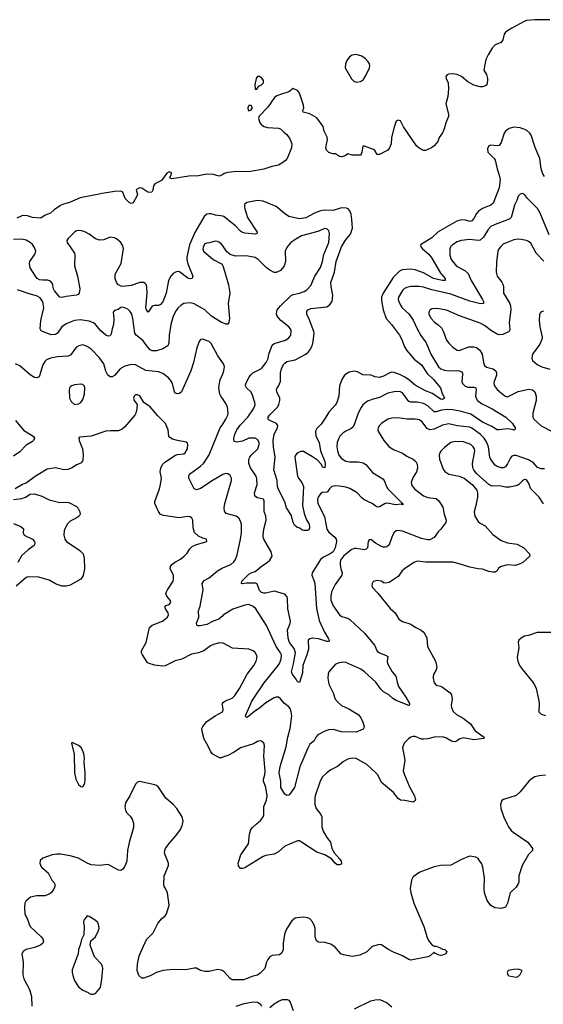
# Model space of a CAD drawing. Header units: inches. Extents: x 2134017 to 2292458, y 756222 to 916513.
# Tile 378 of 387: x 2268069 to 2273049, y 888289 to 897649. Entities that reach past the tile are written whole.
import ezdxf

# ---------------------------------------------------------------- set-up
doc = ezdxf.new("R2010")
doc.units = ezdxf.units.IN
doc.header["$MEASUREMENT"] = 0
for name, color, linetype in [('C2868', 7, 'Continuous'), ('C2869', 7, 'Continuous'), ('C2878', 7, 'Continuous'), ('C2879', 7, 'Continuous')]:
    doc.layers.add(name, color=color, linetype=linetype)

msp = doc.modelspace()

# ---------------------------------------------------------------- linework, layer by layer
at = {"layer": 'C2868', "color": 5, "elevation": 320}
for points in [[(2269152.7, 890000), (2269153.4, 889990), (2269151.7, 889970), (2269111.3, 889828.7), (2269094, 889750), (2269087, 889650), (2269070, 889601.2), (2269050, 889572.7), (2269030, 889561.2), (2269010, 889565.2), (2268910, 889618.7), (2268830, 889607.6), (2268750, 889615.5), (2268710.6, 889630.6), (2268630, 889676.9), (2268550, 889700.4), (2268456.6, 889716.6), (2268422.8, 889717.3), (2268378, 889710), (2268290, 889679.3), (2268264.1, 889655.9), (2268261.6, 889630), (2268270, 889602.8), (2268279.1, 889590), (2268339.2, 889539.2), (2268376.3, 889470), (2268399.9, 889439.9), (2268404.5, 889424.5), (2268403, 889410), (2268390, 889381.2), (2268368, 889350), (2268350, 889335.6), (2268310, 889319.7), (2268230, 889319.7), (2268172.4, 889307.6), (2268127.3, 889270), (2268117.3, 889250), (2268114, 889210), (2268119.1, 889150), (2268146, 889090), (2268158.4, 889050), (2268170.4, 889030), (2268274.9, 888930), (2268290.4, 888910), (2268294.9, 888890), (2268288, 888870), (2268268.9, 888851.1), (2268210, 888828), (2268130.8, 888810), (2268103, 888790), (2268088.8, 888770), (2268102, 888690), (2268098.7, 888570), (2268110.4, 888530), (2268161.3, 888430), (2268182.3, 888362.3), (2268186, 888270)], [(2270000, 888608.5), (2269990, 888615.1), (2269950, 888621), (2269870, 888601.7), (2269830, 888599.7), (2269790, 888611.1), (2269750, 888631.3), (2269730, 888632.8), (2269650, 888616.9), (2269530, 888621.5), (2269430, 888608.9), (2269370, 888590.8), (2269310, 888559.3), (2269250, 888536.3), (2269230, 888536.2), (2269202.7, 888562.7), (2269188.2, 888610), (2269189.8, 888670.2), (2269205.4, 888750), (2269276.2, 888903.8), (2269337.4, 888970), (2269383.6, 889056.4), (2269419.1, 889100.9), (2269452, 889130), (2269464.5, 889150), (2269489.5, 889230), (2269473.6, 889350), (2269457.6, 889390), (2269442.9, 889410), (2269440.5, 889430), (2269443.6, 889510), (2269484.5, 889610), (2269483.6, 889630), (2269452.8, 889710), (2269448, 889730), (2269449.6, 889750), (2269456.3, 889770), (2269486.5, 889813.5), (2269554, 889890), (2269599.5, 889950), (2269616.2, 889990), (2269618.3, 890000)]]:
    msp.add_lwpolyline(points, dxfattribs=at)
at = {"layer": 'C2868', "color": 5, "elevation": 340}
msp.add_lwpolyline([(2268710, 889128.7), (2268678, 889090), (2268676, 889070), (2268684, 889030), (2268678.8, 888950), (2268656.1, 888903.9), (2268646, 888850), (2268628.2, 888810), (2268625.5, 888770), (2268570, 888618), (2268567.7, 888590), (2268577.3, 888550), (2268594.8, 888510), (2268630, 888456), (2268670, 888422.8), (2268721, 888401), (2268731.1, 888391.1), (2268750, 888384.7), (2268770, 888384.7), (2268790, 888392), (2268838, 888450), (2268852.1, 888527.9), (2268860.9, 888630), (2268857, 888650), (2268846, 888670), (2268781.7, 888741.7), (2268738.4, 888850), (2268746.3, 888893.7), (2268790, 888931.3), (2268815.5, 888984.5), (2268824, 889010), (2268819, 889050), (2268809, 889070), (2268788.7, 889090), (2268730, 889124)], close=True, dxfattribs=at)
at = {"layer": 'C2869', "color": 5}
for points, elevation in [([(2270000, 896178.1), (2269970, 896162), (2269910, 896177.1), (2269850, 896179.8), (2269770, 896165.2), (2269679, 896161), (2269516.4, 896136.4), (2269502, 896142), (2269498, 896150), (2269509, 896171), (2269512, 896192), (2269490, 896202.7), (2269470, 896189.2), (2269419.2, 896120.8), (2269354.9, 896090), (2269342.6, 896070), (2269335.5, 896030), (2269324.7, 896010), (2269310, 896005.6), (2269288.5, 896008.5), (2269230, 896046), (2269210, 896049.3), (2269190, 896040.9), (2269177.3, 896030), (2269190.8, 895990), (2269183.8, 895970), (2269150, 895909.4), (2269130, 895900.5), (2269110, 895912.6), (2269073.1, 895950), (2269049.7, 896009.7), (2269030, 896017.7), (2268970, 896017.2), (2268915.2, 896004.8), (2268850, 895998), (2268826.8, 895990), (2268643.4, 895956.6), (2268643.3, 895956.5), (2268543.1, 895910), (2268484.8, 895895.2), (2268456.7, 895883.3), (2268397.3, 895842.7), (2268364, 895810), (2268310.8, 895790), (2268270, 895762.7), (2268190, 895767.1), (2268143.8, 895783.8), (2268110, 895788.6), (2268090, 895784.8), (2268041.1, 895761.5)], 180), ([(2270000, 895780.1), (2269930.8, 895790.8), (2269890, 895802.6), (2269870, 895805.1), (2269850, 895800.5), (2269823, 895777), (2269735, 895625), (2269684.8, 895510), (2269658.3, 895390), (2269657.6, 895370), (2269668.3, 895328.3), (2269716.4, 895210), (2269710.7, 895190), (2269690, 895186.6), (2269670, 895193.3), (2269590, 895252.8), (2269570, 895255.8), (2269550, 895249.7), (2269530, 895235.8), (2269506.9, 895210), (2269485.4, 895170), (2269461.3, 895050), (2269430, 894968.2), (2269410, 894941.7), (2269402, 894938), (2269390, 894933.3), (2269350, 894932.4), (2269330, 894924.2), (2269290, 894868), (2269274, 894890), (2269269, 894910), (2269283.2, 895050), (2269278.2, 895110), (2269271.3, 895131.3), (2269262.4, 895142.4), (2269250, 895151.1), (2269211, 895151), (2269130, 895123.5), (2269050, 895114), (2269030, 895116.8), (2269010, 895127.3), (2268989.9, 895149.9), (2268978.6, 895190), (2268978.4, 895230), (2269033.2, 895330), (2269056.2, 895470), (2269050, 895500.7), (2269032, 895530), (2268990, 895566.9), (2268970, 895576), (2268930, 895580.5), (2268870, 895556.9), (2268830, 895553), (2268790, 895566.3), (2268730, 895611.5), (2268690, 895631.6), (2268660.8, 895640.8), (2268630, 895644), (2268610, 895640.4), (2268590, 895629.7), (2268530.3, 895570), (2268518.7, 895550), (2268522.3, 895530), (2268589.3, 895429.3), (2268593.2, 895410), (2268589.5, 895310), (2268619.7, 895210), (2268642, 895090), (2268634.9, 895050), (2268624.1, 895035.9), (2268610.3, 895029.7), (2268510, 895017.7), (2268470, 895006.6), (2268449.8, 895009.8), (2268400.3, 895070), (2268389.9, 895090), (2268381.2, 895141.2), (2268363.5, 895163.5), (2268334.4, 895174.4), (2268290, 895172.8), (2268256.9, 895176.9), (2268234.5, 895190), (2268218.8, 895210), (2268170.6, 895290), (2268162, 895330), (2268166.3, 895350), (2268177.3, 895370), (2268217.5, 895422.5), (2268222.8, 895450), (2268210, 895483.4), (2268190, 895512.8), (2268170, 895530.5), (2268130, 895552.7), (2268090, 895561.6), (2268010, 895558.3)], 220), ([(2270000, 895499.7), (2269990, 895514), (2269970, 895531.5), (2269950, 895540.5), (2269930, 895544.2), (2269873.5, 895526.5), (2269850, 895525.6), (2269830, 895518.7), (2269813.4, 895490), (2269810.4, 895470), (2269818.4, 895450), (2269910, 895370.4), (2269988.5, 895328.5), (2269996.7, 895316.7), (2270000, 895307.7)], 240), ([(2270000, 894766.7), (2269990, 894771.2), (2269895.1, 894830), (2269831.5, 894891.5), (2269730, 894947.8), (2269690, 894957.2), (2269630, 894949.7), (2269604, 894936), (2269574.1, 894905.9), (2269556.5, 894883.5), (2269529, 894830), (2269506, 894750), (2269491, 894650), (2269486.4, 894573.6), (2269477.1, 894550), (2269430, 894521.3), (2269370, 894502.3), (2269330, 894502), (2269310, 894511.6), (2269290, 894531.8), (2269239.7, 894599.7), (2269175.8, 894650), (2269165, 894670), (2269146.4, 894810), (2269134.5, 894850), (2269116.9, 894876.9), (2269096.9, 894896.9), (2269050, 894916), (2269030, 894914.3), (2269004.9, 894895.1), (2268970, 894885.2), (2268959.1, 894870), (2268965.1, 894805.1), (2268962.8, 894750), (2268947.6, 894710), (2268938.6, 894661.4), (2268930, 894645.1), (2268910, 894640.5), (2268890, 894649.7), (2268840.4, 894690), (2268790.5, 894750.5), (2268770, 894766.6), (2268730, 894781.8), (2268645.1, 894794.9), (2268590, 894788.4), (2268510, 894758), (2268470, 894728.2), (2268430, 894669.7), (2268410, 894656), (2268370, 894653.1), (2268284.8, 894684.8), (2268272.4, 894692.4), (2268263.5, 894710), (2268269.8, 894789.8), (2268298.7, 894910), (2268290, 894966.6), (2268265.1, 895005.1), (2268230, 895025), (2268170, 895039.8), (2268050, 895079.8)], 240), ([(2270000, 894386.8), (2269953.4, 894453.4), (2269891.1, 894570), (2269870, 894591.2), (2269808, 894612), (2269790, 894609.2), (2269776.3, 894590), (2269752.7, 894530), (2269722, 894390), (2269695.6, 894310), (2269608.4, 894111.6), (2269590, 894097), (2269570, 894092), (2269550, 894099.5), (2269540.7, 894110), (2269522, 894190), (2269503.4, 894223.4), (2269483.8, 894243.8), (2269430, 894284.8), (2269390, 894300.9), (2269270, 894313.7), (2269170, 894366.6), (2269130, 894370.9), (2269070, 894356.1), (2269024.6, 894330), (2268970, 894266.3), (2268950, 894253), (2268930, 894253.3), (2268907.1, 894270), (2268890, 894306.6), (2268870, 894377.6), (2268830, 894435.8), (2268750, 894515.8), (2268710, 894541.1), (2268670, 894557.4), (2268631, 894550), (2268610, 894535.6), (2268590, 894514.5), (2268555.5, 894464.5), (2268530.8, 894450), (2268430, 894445.4), (2268361, 894430), (2268325.3, 894414.8), (2268310, 894400.9), (2268290, 894369.3), (2268256.5, 894263.5), (2268248.5, 894251.5), (2268230, 894243.6), (2268210, 894248), (2268170, 894273), (2268070, 894357.4), (2268030, 894378)], 260), ([(2270000, 894044.3), (2269981.2, 894070), (2269973.5, 894090), (2269964.8, 894150), (2269965.2, 894174.8), (2269975.8, 894224.2), (2270000, 894282.4)], 260), ([(2270000, 891721), (2269970, 891725.1), (2269911.3, 891710), (2269882.9, 891697.1), (2269821, 891650), (2269770, 891629.7), (2269703.2, 891616.8), (2269610, 891571.5), (2269547.1, 891552.9), (2269452.3, 891507.7), (2269430, 891505.1), (2269350, 891514.5), (2269291.7, 891531.7), (2269281, 891541), (2269236, 891610), (2269229.3, 891630), (2269229.4, 891650), (2269271.1, 891728.9), (2269305.3, 891870), (2269330, 891893.6), (2269428.4, 891931.5), (2269476, 891970), (2269486, 891990), (2269480.9, 892010), (2269455.1, 892050), (2269449.2, 892070), (2269459, 892081), (2269490, 892090.5), (2269507.3, 892110), (2269502, 892130), (2269468.7, 892168.7), (2269460.5, 892190), (2269464.4, 892210), (2269474.7, 892230), (2269527.8, 892310), (2269531.6, 892330), (2269531.6, 892370), (2269501.6, 892430), (2269502.9, 892450), (2269517, 892470), (2269542, 892490), (2269598.9, 892521.1), (2269634.5, 892550), (2269660.7, 892579.3), (2269682.9, 892617.1), (2269710, 892642.4), (2269750, 892660.4), (2269830, 892681), (2269848, 892690), (2269846, 892710), (2269810, 892719), (2269770, 892739.5), (2269733.1, 892773.1), (2269717.8, 892817.8), (2269715.3, 892890), (2269706.3, 892910), (2269690, 892924), (2269667.1, 892927.1), (2269584.8, 892915.2), (2269436.4, 892936.4), (2269410, 892945.6), (2269390, 892972.7), (2269355.1, 893050), (2269353.5, 893070), (2269399.7, 893190), (2269410, 893231.3), (2269418, 893290), (2269405.1, 893350), (2269410.8, 893390), (2269430, 893423.1), (2269450, 893443.2), (2269550, 893508.9), (2269570, 893515.3), (2269630, 893522), (2269642, 893530), (2269664.2, 893570), (2269669.4, 893610), (2269664.1, 893624.1), (2269653.3, 893633.3), (2269570, 893648), (2269521.8, 893661.8), (2269496.1, 893676.1), (2269488.3, 893690), (2269480.5, 893750), (2269455.1, 893810), (2269382.7, 893882.7), (2269311.8, 893970), (2269251.5, 894011.5), (2269212.3, 894072.3), (2269190, 894083.7), (2269176.8, 894083.2), (2269170, 894082.7), (2269157.3, 894070), (2269153.4, 894050), (2269159.1, 894030), (2269187.3, 893990), (2269184.9, 893950), (2269173, 893910), (2269163, 893890), (2269070, 893779.6), (2269044.1, 893755.9), (2269010, 893739.7), (2268930, 893741.6), (2268890, 893737), (2268749.3, 893689.3), (2268639.6, 893680.4), (2268631.3, 893670), (2268634, 893650), (2268665.7, 893570), (2268671.6, 893511.5), (2268670, 893462), (2268659.6, 893440.4), (2268650, 893432), (2268610, 893417.4), (2268568, 893390), (2268526.5, 893373.5), (2268490, 893370.9), (2268410, 893387.4), (2268330, 893375.8), (2268226.5, 893313.5), (2268133, 893247), (2268094.8, 893230), (2268026.8, 893190)], 280), ([(2268030, 893839.3), (2268105.7, 893745.7), (2268199.1, 893690), (2268210.4, 893670), (2268201.6, 893650), (2268190, 893639.6), (2268130, 893605.6), (2268070, 893539.6), (2268010, 893498.3)], 260), ([(2270000, 893324), (2269910, 893272.9), (2269790, 893191.1), (2269750, 893179.6), (2269729.6, 893190), (2269677.6, 893290), (2269676.9, 893310), (2269685.6, 893330), (2269790, 893405.5), (2269816.1, 893430), (2269850, 893476.5), (2269870, 893513.7), (2269977.2, 893770), (2270000, 893804)], 260), ([(2268010, 893088), (2268090, 893098.4), (2268125.2, 893110), (2268170, 893139.5), (2268210, 893140.3), (2268279.4, 893119.4), (2268350, 893084.2), (2268424.5, 893064.5), (2268450, 893060.9), (2268510, 893063.1), (2268538, 893058), (2268610, 893021.6), (2268623, 893010), (2268642.4, 892970), (2268643.1, 892950), (2268634.4, 892930), (2268607.7, 892910), (2268550, 892881), (2268522.8, 892857.2), (2268497.8, 892810), (2268491.6, 892790), (2268488.9, 892750), (2268499.5, 892710), (2268514.4, 892690), (2268643, 892603), (2268671.9, 892571.9), (2268684.2, 892530), (2268685.5, 892430), (2268673.8, 892366.2), (2268650.5, 892330), (2268550, 892273), (2268510, 892262.6), (2268470, 892264.4), (2268410, 892286.4), (2268350, 892319.8), (2268250, 892348.6), (2268150, 892353.5), (2268130, 892348), (2268035.2, 892264.8)], 280), ([(2268010, 892859.1), (2268081, 892830), (2268106.8, 892810), (2268104, 892770), (2268111, 892750), (2268190, 892710.6), (2268210.5, 892690), (2268213.4, 892670), (2268206, 892650), (2268150, 892609.4), (2268086.2, 892553.8), (2268052.9, 892490)], 260), ([(2270000, 891982.3), (2269964.4, 891950), (2269910, 891930.6), (2269850, 891898.6), (2269786.3, 891886.3), (2269766.2, 891886.2), (2269754.2, 891894.2), (2269752.1, 891912.1), (2269773.3, 891970), (2269771.3, 892030), (2269785.1, 892074.9), (2269813.6, 892230), (2269806.3, 892290), (2269810, 892298.8), (2269823.6, 892316.4), (2269870, 892341.7), (2269950, 892409.2), (2269990, 892433.2), (2270000, 892437.5)], 260), ([(2270000, 890637.2), (2269990, 890633.6), (2269970, 890631.8), (2269906.6, 890666.6), (2269888.1, 890688.1), (2269863.3, 890743.3), (2269824.2, 890810), (2269803.5, 890883.5), (2269803.1, 890910), (2269810.9, 890930), (2269850, 890976.2), (2269930, 891032.8), (2269996.9, 891070), (2270000, 891079.3)], 280), ([(2270000, 891115.6), (2269996.1, 891143.9), (2270000, 891151.4)], 280), ([(2269618.3, 890000), (2269624.5, 890030), (2269616.2, 890070), (2269564.7, 890150), (2269530, 890189.6), (2269460.7, 890250), (2269390, 890354), (2269370, 890369.6), (2269354.9, 890374.9), (2269210, 890406), (2269190, 890401.2), (2269170, 890382), (2269116.3, 890270), (2269075.9, 890204.1), (2269070.7, 890169.3), (2269077.1, 890130), (2269088.2, 890110), (2269118.9, 890078.9), (2269139.5, 890050), (2269152, 890010), (2269152.7, 890000)], 320)]:
    msp.add_lwpolyline(points, dxfattribs=dict(at, elevation=elevation))
for points, elevation in [([(2268650, 894184.2), (2268590, 894178.7), (2268564.7, 894170), (2268544.9, 894155.1), (2268539.1, 894130), (2268544, 894050), (2268560.5, 894020.5), (2268590, 893992), (2268630, 893998), (2268650, 894011.3), (2268670, 894038), (2268684.5, 894090), (2268689.6, 894150), (2268685.6, 894165.6), (2268670, 894180.7)], 280), ([(2268570, 890778), (2268562, 890770), (2268586.4, 890666.4), (2268591, 890490), (2268602.8, 890430), (2268630, 890378), (2268650, 890361), (2268670, 890358), (2268689, 890390), (2268692, 890428), (2268691.8, 890490), (2268682.7, 890590), (2268685.2, 890630), (2268679.3, 890670), (2268670, 890698), (2268650, 890734), (2268630, 890748.7)], 320)]:
    msp.add_lwpolyline(points, close=True, dxfattribs=dict(at, elevation=elevation))
at = {"layer": 'C2878', "color": 5}
for points, elevation in [([(2272706.2, 890000), (2272717.4, 889977.4), (2272742.9, 889942.9), (2272764, 889924), (2272903.1, 889830), (2272945.5, 889770), (2272947.7, 889750), (2272907.9, 889712.1), (2272849, 889610), (2272817.6, 889510), (2272815.8, 889450), (2272810, 889435.1), (2272790, 889404), (2272732.6, 889347.4), (2272708.8, 889250), (2272688.6, 889211.4), (2272650, 889199.6), (2272586.7, 889206.7), (2272550, 889227.3), (2272515.5, 889275.5), (2272489.8, 889350), (2272486.4, 889390), (2272490.8, 889490), (2272474.3, 889594.3), (2272463.3, 889623.3), (2272440.7, 889660.7), (2272430, 889675.1), (2272408, 889688), (2272350, 889696.9), (2272330, 889692.6), (2272270, 889666.9), (2272170, 889612.4), (2272070, 889609.7), (2272010, 889596.3), (2271873.5, 889546.5), (2271810, 889500.9), (2271795.8, 889470), (2271784.6, 889390), (2271790.3, 889350), (2271817, 889250), (2271913.7, 889030), (2271943.4, 888923.4), (2271956, 888896), (2271991.1, 888851.1), (2272010, 888842), (2272030, 888841), (2272062, 888830), (2272090, 888814), (2272112, 888810), (2272130.9, 888790.9), (2272122, 888770), (2272090, 888757.2), (2272070, 888754), (2272050, 888759), (2272016.4, 888776.4), (2272010, 888786), (2271972, 888750), (2271950, 888739.3), (2271790, 888709.6), (2271770, 888714.5), (2271709, 888750), (2271623.3, 888783.3), (2271570, 888812), (2271510, 888856), (2271490, 888857.2), (2271430, 888842), (2271410.8, 888830), (2271372, 888788), (2271303.1, 888756.9), (2271230, 888743.5), (2271150, 888759.6), (2271124.5, 888770), (2271070, 888831.5), (2271030, 888861.6), (2270970, 888876.9), (2270910, 888881.3), (2270893.4, 888893.4), (2270879.8, 888930), (2270878.4, 889010), (2270873.1, 889033.1), (2270854.7, 889074.7), (2270830, 889102.9), (2270810, 889111.8), (2270770, 889116.2), (2270707.3, 889112.7), (2270690, 889109.3), (2270657.7, 889082.3), (2270610.5, 889010), (2270597.7, 888982.3), (2270587.7, 888952.3), (2270575.8, 888870), (2270573.8, 888806.2), (2270562.4, 888777.6), (2270539.3, 888760.7), (2270470, 888752), (2270450, 888739.3), (2270430, 888716), (2270415.8, 888690), (2270401.3, 888630), (2270356, 888584), (2270330, 888566.6), (2270290, 888556.8), (2270198.7, 888521.3), (2270100.7, 888520.7), (2270090, 888522.4), (2270070, 888535.6), (2270010, 888602), (2270000, 888608.5)], 320), ([(2270944.2, 890000), (2270944.2, 889975.8), (2270955.1, 889935.1), (2270990, 889874.9), (2271024.9, 889830), (2271039.6, 889770), (2271064.6, 889724.6), (2271114.9, 889670), (2271126.4, 889650), (2271130.6, 889630), (2271120.5, 889619.5), (2271110, 889614.5), (2271090, 889616.2), (2271070, 889629.6), (2271033.5, 889673.5), (2270970.5, 889710.5), (2270896, 889736), (2270750, 889831.9), (2270730, 889842), (2270710, 889842), (2270590, 889791.8), (2270530, 889739.1), (2270490, 889715.6), (2270410, 889702.2), (2270386.3, 889693.7), (2270210, 889587.6), (2270190, 889580.7), (2270170, 889580.9), (2270150, 889605.2), (2270148.6, 889630), (2270173.6, 889710), (2270244.4, 889815.6), (2270254.3, 889905.7), (2270268.6, 889950), (2270285.1, 889970), (2270318.8, 890000)], 280), ([(2270128.7, 888271.3), (2270203.2, 888296.8), (2270290, 888311.6), (2270330.1, 888310.2), (2270355, 888295), (2270370.4, 888270)], 320), ([(2270450, 888258.4), (2270490, 888294.4), (2270530, 888318.7), (2270570, 888334), (2270614, 888334), (2270628.5, 888328.5), (2270643, 888310), (2270668.8, 888230)], 320), ([(2271253.4, 888246.6), (2271410, 888321.6), (2271450, 888332.4), (2271494.4, 888334.4), (2271563.4, 888303.4), (2271610, 888264)], 320)]:
    msp.add_lwpolyline(points, dxfattribs=dict(at, elevation=elevation))
at = {"layer": 'C2878', "color": 5, "elevation": 340}
msp.add_lwpolyline([(2272810, 888621.8), (2272770, 888621.1), (2272714.8, 888610), (2272706, 888590), (2272711.3, 888570), (2272720.7, 888560.7), (2272790, 888546.8), (2272810, 888554), (2272830, 888574), (2272849.4, 888610)], close=True, dxfattribs=at)
at = {"layer": 'C2879', "color": 5}
for points, elevation in [([(2273110, 897649.1), (2272970, 897647.4), (2272890, 897640.3), (2272866.7, 897633.3), (2272750, 897569.7), (2272689.2, 897530.8), (2272677, 897510), (2272663.7, 897456.3), (2272650, 897433.2), (2272590, 897409.4), (2272562.6, 897377.4), (2272523.6, 897316.4), (2272503, 897270), (2272482.8, 897170), (2272508.5, 897128.5), (2272517.6, 897090), (2272518.4, 897070), (2272510.7, 897030), (2272499.5, 897020.5), (2272470, 897011.3), (2272450, 897011.1), (2272390, 897025.7), (2272330, 897059.8), (2272272.8, 897110), (2272230, 897127.1), (2272185, 897135), (2272148.3, 897131.7), (2272135.1, 897124.9), (2272123, 897110), (2272125.5, 897090), (2272144.9, 897050), (2272148.4, 896991.6), (2272141.1, 896918.9), (2272121, 896850), (2272148.4, 896750), (2272146.3, 896730), (2272122, 896670), (2272106.3, 896610), (2272090, 896575.1), (2272059.1, 896530), (2272046.8, 896490), (2272011, 896450), (2271984.7, 896430), (2271930, 896405.2), (2271910, 896405.2), (2271870, 896427), (2271843.7, 896450), (2271719, 896630), (2271690, 896688), (2271670, 896694), (2271650, 896686), (2271630, 896626), (2271604, 896530), (2271601, 896470), (2271586, 896430), (2271570, 896409), (2271490, 896366), (2271470, 896366), (2271445.6, 896405.6), (2271434.8, 896414.8), (2271350, 896448), (2271334, 896446), (2271324.7, 896390), (2271318, 896370), (2271310, 896362), (2271230, 896362), (2271190, 896375.3), (2271165.4, 896354.6), (2271130, 896344), (2271110, 896348.7), (2271072.9, 896372.9), (2271046.8, 896373.2), (2271010, 896385.1), (2270986.6, 896410), (2270979.5, 896430), (2270998, 896510), (2270993.8, 896533.8), (2270964, 896590), (2270955.1, 896635.1), (2270895.6, 896715.6), (2270830, 896752.7), (2270766, 896770), (2270762, 896790), (2270771.9, 896808.1), (2270770, 896838), (2270729.3, 896950), (2270710, 896975.1), (2270670, 896994), (2270630, 896964), (2270550, 896938.9), (2270515.6, 896924.4), (2270491.8, 896908.2), (2270430, 896819), (2270347.7, 896732.3), (2270340.7, 896710), (2270354, 896670), (2270368.3, 896648.3), (2270394, 896634), (2270424.8, 896624.8), (2270530, 896616.4), (2270550.4, 896610.4), (2270580.4, 896580.4), (2270610, 896559.1), (2270638, 896518), (2270657.6, 896470), (2270654, 896430), (2270613.7, 896330), (2270598.4, 896310), (2270573, 896290), (2270530, 896266), (2270467, 896253), (2270390, 896227), (2270250, 896202.9), (2270130, 896205.7), (2270050, 896197.7), (2270014.2, 896185.8), (2270000, 896178.1)], 180), ([(2273059.1, 896159.1), (2273043.7, 896183.7), (2273029.8, 896230), (2273015.7, 896330), (2272972.8, 896432.8), (2272935, 896550), (2272921.6, 896570), (2272890, 896598), (2272830, 896621.4), (2272770, 896626.1), (2272725.8, 896614.2), (2272690.2, 896589.8), (2272676.1, 896570), (2272650, 896482.7), (2272630, 896454.5), (2272610, 896449.6), (2272550, 896455.1), (2272530, 896449.4), (2272517.4, 896422.6), (2272521.1, 896390), (2272582.4, 896330), (2272592.6, 896312.6), (2272610.2, 896230), (2272630.7, 896170.7), (2272637.6, 896130), (2272628.9, 896050), (2272573.7, 895906.4), (2272550, 895885.1), (2272470, 895853.3), (2272431.6, 895830), (2272413.6, 895806.4), (2272390, 895760.5), (2272370, 895736.9), (2272350, 895732.1), (2272310, 895742.9), (2272270, 895746.3), (2272226.2, 895733.8), (2272050, 895632.2), (2271990, 895576.4), (2271882, 895510), (2271883.1, 895490), (2271899.5, 895470), (2271959.2, 895419.2), (2271990, 895380.8), (2272070, 895239), (2272115.3, 895190), (2272114.4, 895174.4), (2272118, 895170), (2272090, 895169.2), (2272030, 895181.1), (2272006.2, 895190), (2271910, 895243), (2271829.9, 895269.9), (2271790, 895276.1), (2271707.8, 895272.2), (2271681.9, 895258.1), (2271621, 895199), (2271525.9, 895050), (2271510.1, 895010), (2271510, 894981), (2271525.1, 894890), (2271554.2, 894810), (2271606.5, 894750), (2271680.7, 894650), (2271703.2, 894610), (2271725.5, 894545.5), (2271747.8, 894507.8), (2271822.4, 894422.4), (2271890, 894367.4), (2271945.7, 894285.7), (2272005.9, 894230), (2272070.8, 894150.8), (2272085.2, 894105.2), (2272110.3, 894050), (2272090, 894037.4), (2272070, 894041.8), (2271995.8, 894095.8), (2271930, 894121.6), (2271830, 894176.3), (2271768.2, 894228.2), (2271733.2, 894250), (2271690, 894272.4), (2271630, 894294.5), (2271610, 894297.4), (2271590, 894293.3), (2271530, 894258.9), (2271490, 894247.8), (2271450, 894253.8), (2271410, 894269.8), (2271334.3, 894274.3), (2271282.2, 894302.2), (2271250, 894308.3), (2271203, 894297), (2271158, 894270), (2271132.6, 894227.4), (2271111.6, 894170), (2271104.2, 894070), (2271084.4, 894010), (2271070, 893985.1), (2271010, 893919.5), (2270980.9, 893870), (2270935.3, 893804.7), (2270896.9, 893763.1), (2270883.5, 893736.5), (2270886.3, 893690), (2270917.8, 893630), (2270930.2, 893549.8), (2270972.8, 893450), (2270975.3, 893424.8), (2270970, 893388.7), (2270950, 893394), (2270939.4, 893419.4), (2270900.7, 893460.7), (2270854.6, 893494.6), (2270770, 893543.8), (2270743.7, 893543.7), (2270710, 893530.6), (2270691.9, 893510), (2270685.6, 893490), (2270712.7, 893310), (2270721.6, 893290), (2270752.9, 893250), (2270767.4, 893210), (2270758.9, 893030), (2270775.6, 892955.6), (2270795.6, 892895.6), (2270818.2, 892858.2), (2270826.7, 892830), (2270826, 892814), (2270819.5, 892800.5), (2270805.8, 892794.2), (2270772.1, 892792.1), (2270757, 892797), (2270734.2, 892814.1), (2270705.3, 892825.3), (2270682.9, 892842.9), (2270670, 892869.3), (2270655.1, 892935.1), (2270606, 893010), (2270590, 893065.2), (2270530, 893183.7), (2270522.4, 893210), (2270518, 893270), (2270486.4, 893370), (2270499.5, 893490), (2270483.9, 893590), (2270479.9, 893650), (2270490.6, 893710), (2270520.4, 893770), (2270525.4, 893790), (2270511.7, 893811.7), (2270441.1, 893841.1), (2270431.5, 893850), (2270432.6, 893870), (2270446.4, 893890), (2270523.1, 893970), (2270534.4, 893990), (2270543.5, 894030), (2270543.1, 894050), (2270516.2, 894110), (2270512, 894130), (2270518, 894150), (2270530, 894164), (2270549.8, 894210), (2270549.4, 894290), (2270560.4, 894330), (2270579.1, 894370), (2270590, 894384.5), (2270610, 894398.5), (2270690, 894415.9), (2270790, 894471), (2270812.3, 894487.7), (2270830, 894509), (2270850.6, 894550), (2270860.2, 894590), (2270868.5, 894668.5), (2270866.5, 894686.5), (2270823.5, 894803.5), (2270801.5, 894850), (2270801.4, 894878.6), (2270809, 894891), (2270837.5, 894902.5), (2270990, 894920.3), (2271019.8, 894940.2), (2271040.5, 894970), (2271047.6, 895030), (2271031.5, 895111.5), (2271029, 895150), (2271062, 895250), (2271079.6, 895350), (2271130.8, 895489.2), (2271168.3, 895551.7), (2271215.8, 895610), (2271234.1, 895665.9), (2271229.8, 895750), (2271220.9, 895800.9), (2271210, 895831.8), (2271192.6, 895852.6), (2271178.7, 895858.7), (2271130, 895861), (2271050, 895836.5), (2270970, 895837.4), (2270930, 895832.5), (2270871.7, 895808.3), (2270790, 895765.7), (2270730, 895757.1), (2270630, 895778.4), (2270586.7, 895806.8), (2270510, 895874), (2270383.9, 895923.9), (2270330, 895931.6), (2270245, 895915), (2270230.1, 895909.8), (2270208.7, 895891.3), (2270206.2, 895870), (2270210.2, 895850), (2270237.5, 895770), (2270328.8, 895630), (2270324.7, 895615.3), (2270311.2, 895608.8), (2270210, 895618.5), (2270187.1, 895627), (2270170, 895639.4), (2270122.9, 895690), (2270079.7, 895719.7), (2270010, 895778.5), (2270000, 895780.1)], 220), ([(2273105.1, 895605.1), (2273020.3, 895810), (2272993.9, 895853.9), (2272898.4, 895950), (2272870, 895986.6), (2272850, 895996.3), (2272830, 895991.5), (2272808.9, 895970), (2272797.6, 895930), (2272774.5, 895885.5), (2272751.3, 895790), (2272742.3, 895770), (2272730, 895756.9), (2272710, 895745.6), (2272590, 895703.5), (2272550, 895682), (2272524.1, 895655.9), (2272479.6, 895580.4), (2272450, 895552.9), (2272430, 895548.9), (2272350, 895560.3), (2272269.3, 895550.7), (2272230, 895536), (2272184.9, 895510), (2272167.4, 895490), (2272159, 895470), (2272159, 895410), (2272172.9, 895370), (2272224.6, 895304.6), (2272303.5, 895263.5), (2272335.3, 895235.3), (2272362.8, 895170), (2272472.1, 894990), (2272480.9, 894970), (2272480.7, 894950), (2272452.3, 894947.7), (2272350, 894974.4), (2272170, 895039.9), (2271990, 895080.7), (2271910, 895105.8), (2271870, 895111.4), (2271790, 895113.3), (2271750, 895104.5), (2271727.7, 895092.3), (2271710, 895075.4), (2271671.5, 895010), (2271669.2, 894990), (2271673.8, 894970), (2271690, 894934.9), (2271707.4, 894910), (2271770, 894853.4), (2271810, 894793.4), (2271849.2, 894710), (2271886, 894646), (2271936.3, 894576.3), (2271980.2, 894470), (2272052.8, 894350), (2272075.8, 894330), (2272110, 894315.9), (2272150.9, 894310.9), (2272230, 894314.8), (2272251.6, 894311.6), (2272270, 894302), (2272279.6, 894290), (2272280.5, 894280.5), (2272273.2, 894210), (2272280.8, 894190), (2272305.8, 894165.8), (2272330, 894155), (2272390, 894156.9), (2272409, 894149), (2272411.6, 894130), (2272405.4, 894070), (2272411, 894050), (2272424.4, 894030), (2272461.7, 894001.7), (2272562.6, 893950), (2272693.7, 893870), (2272757, 893810), (2272782.4, 893770), (2272782, 893758), (2272772.4, 893747.6), (2272754.3, 893754.3), (2272710, 893759.8), (2272630, 893748.7), (2272610, 893751), (2272561.3, 893781.3), (2272470, 893823.9), (2272359.5, 893899.5), (2272270, 893924.4), (2272190, 893940.5), (2272142.5, 893942.6), (2272082, 893938), (2272030, 893921), (2272010, 893920.7), (2271950, 893977.7), (2271910, 893999.4), (2271850, 894014.6), (2271790, 894013.6), (2271770, 894020.4), (2271710, 894101.1), (2271690, 894112), (2271674.5, 894114.5), (2271630, 894112.9), (2271570, 894097.6), (2271490, 894056.4), (2271430, 894041.4), (2271378.6, 894021.4), (2271333.1, 893986.9), (2271316.2, 893963.8), (2271289.2, 893910), (2271254, 893806), (2271240.2, 893779.8), (2271220.2, 893759.8), (2271170, 893737.6), (2271141.3, 893718.7), (2271115.6, 893690), (2271104.9, 893670), (2271090.3, 893630), (2271087.1, 893590), (2271092.4, 893550), (2271106, 893510), (2271130, 893477.4), (2271170, 893452.4), (2271210, 893444.7), (2271290, 893446.4), (2271335.5, 893435.5), (2271361.6, 893421.6), (2271425.8, 893345.8), (2271523.4, 893283.4), (2271534.4, 893270), (2271558, 893210), (2271571.8, 893190), (2271699.8, 893059.8), (2271714.8, 893050), (2271715.3, 893044.7), (2271710, 893038), (2271703.1, 893043.1), (2271642, 893038), (2271566.6, 893053.4), (2271546.8, 893050), (2271490, 893017.6), (2271470, 893013.6), (2271422.4, 893050), (2271345.6, 893085.6), (2271322.8, 893102.8), (2271279.4, 893150), (2271210, 893191), (2271170, 893205.4), (2271110, 893215.7), (2271070, 893216.8), (2271039.1, 893210), (2271015.8, 893190), (2270997.7, 893162.3), (2270990, 893157), (2270950, 893153), (2270934, 893146), (2270910, 893117), (2270901.6, 893090), (2270904.3, 893050), (2270967.4, 892927.4), (2270990, 892804.4), (2271010, 892775.8), (2271066.9, 892730), (2271078.6, 892710), (2271081.8, 892690), (2271068.4, 892630), (2271050.1, 892590), (2271023.6, 892570), (2270958.7, 892541.3), (2270930, 892516), (2270850.2, 892390), (2270847.2, 892370), (2270871.5, 892311.5), (2270876, 892290), (2270891.8, 892051.8), (2270917.3, 891937.3), (2270967.1, 891827.1), (2271004.2, 891770), (2271015.5, 891744.5), (2271010, 891739), (2270990, 891739.1), (2270910, 891761.8), (2270851.6, 891768.5), (2270830, 891764.2), (2270814.4, 891750), (2270815.1, 891664.9), (2270800.2, 891610), (2270762.8, 891510), (2270758.5, 891441.5), (2270730, 891349.2), (2270710, 891355.3), (2270699.3, 891379.3), (2270660.7, 891430), (2270654, 891450), (2270673.6, 891526.4), (2270692.4, 891630), (2270679.3, 891670), (2270634.8, 891730), (2270623.2, 891770), (2270614.9, 891850), (2270642.3, 891910), (2270643.4, 891930), (2270619.9, 892050), (2270615.3, 892150), (2270610, 892166), (2270590, 892189.5), (2270490, 892215.1), (2270410, 892196), (2270390, 892196), (2270370, 892202.7), (2270350, 892222), (2270327.2, 892287.2), (2270313.5, 892293.5), (2270226.6, 892293.4), (2270190, 892285.7), (2270179.3, 892290), (2270183.5, 892310), (2270250, 892379), (2270270, 892391.3), (2270310, 892403.5), (2270378.1, 892461.9), (2270424.4, 892490), (2270448.1, 892510), (2270470.8, 892550), (2270459.7, 892590), (2270391, 892710), (2270385.6, 892730), (2270383.5, 892750), (2270390, 892804.7), (2270414.7, 892890), (2270409.7, 892930), (2270395, 892975.1), (2270395.4, 893075.4), (2270389.2, 893090), (2270330, 893103.1), (2270314.6, 893114.6), (2270307.1, 893127.1), (2270303.1, 893150), (2270327.2, 893230), (2270325.9, 893285.9), (2270317.2, 893310), (2270264.4, 893390), (2270247.4, 893430), (2270249.8, 893470), (2270258.5, 893490), (2270271.2, 893510), (2270334, 893570), (2270347.1, 893610), (2270345.7, 893630), (2270330, 893659.6), (2270310, 893672.4), (2270250, 893669.8), (2270190, 893641.5), (2270134.5, 893634.5), (2270110, 893638), (2270106.5, 893666.5), (2270114.6, 893710), (2270134.7, 893750), (2270165.7, 893794.3), (2270239.4, 893870), (2270292.4, 893950), (2270307.7, 893987.7), (2270307.1, 894010), (2270280.9, 894090), (2270268.4, 894110), (2270227.8, 894150), (2270216.3, 894170), (2270220.4, 894190), (2270252.9, 894250), (2270267.1, 894272.9), (2270287.7, 894292.3), (2270370, 894331.8), (2270413.7, 894390), (2270432.2, 894427.8), (2270439.3, 894470), (2270470, 894554.9), (2270490.7, 894569.3), (2270596.9, 894603.1), (2270630, 894624.9), (2270646.6, 894650), (2270651, 894690), (2270644, 894710), (2270628.2, 894730), (2270553.7, 894790), (2270519.7, 894830), (2270512.3, 894852.3), (2270518.5, 894890), (2270549.7, 894930), (2270650, 895027.2), (2270670, 895036.9), (2270731.4, 895048.6), (2270774.9, 895065.1), (2270799.4, 895080.6), (2270837.4, 895122.6), (2270877.1, 895210), (2270930, 895292.4), (2270949, 895350), (2270961.7, 895418.2), (2271009.8, 895530), (2271017.1, 895617.1), (2271010, 895640.9), (2270990, 895660.5), (2270970, 895663.5), (2270903.6, 895636.4), (2270750, 895594), (2270695.8, 895564.2), (2270648.4, 895530), (2270612.4, 895490), (2270594.4, 895450), (2270597.6, 895350), (2270585.3, 895310), (2270570, 895286), (2270550, 895266.3), (2270510, 895246), (2270490, 895246.2), (2270447.8, 895267.8), (2270414.6, 895294.5), (2270338, 895370), (2270310, 895386.9), (2270222.9, 895402.9), (2270122.5, 895402.5), (2270070, 895416.2), (2270041, 895441), (2270000, 895499.7)], 240), ([(2273052.7, 895352.7), (2272979.8, 895430), (2272930, 895524.2), (2272910, 895540.4), (2272890, 895548.5), (2272840.1, 895560.1), (2272810, 895562), (2272770, 895556.8), (2272690, 895526.2), (2272666.4, 895513.6), (2272645.6, 895494.4), (2272626.3, 895470), (2272616.9, 895450), (2272602.8, 895342.7), (2272602, 895250), (2272610.3, 895210), (2272654.8, 895154.8), (2272668.3, 895130), (2272672.2, 895107.8), (2272671.4, 895050), (2272730.1, 894950.1), (2272736.9, 894930), (2272739.2, 894890), (2272723.6, 894770), (2272731.5, 894708.5), (2272727.2, 894692.8), (2272717.3, 894682.7), (2272663.1, 894656.9), (2272630, 894654.8), (2272610, 894659.8), (2272557.6, 894690), (2272490, 894743.5), (2272450, 894764.2), (2272252.9, 894832.9), (2272130, 894888.6), (2272036.5, 894903.5), (2271990, 894898.9), (2271970, 894889.3), (2271960.3, 894870), (2271961.7, 894850), (2271982.3, 894810), (2272010, 894778.3), (2272049.4, 894749.4), (2272079.8, 894719.8), (2272101.5, 894681.5), (2272130, 894601.6), (2272150, 894573.7), (2272190, 894534.9), (2272230, 894508.8), (2272250, 894504.6), (2272341.8, 894538.2), (2272390, 894539.7), (2272412.6, 894532.6), (2272446.9, 894506.9), (2272468.6, 894468.6), (2272479, 894390), (2272490, 894361.6), (2272510, 894345.2), (2272573.4, 894330), (2272598.9, 894310), (2272605.3, 894290), (2272603.6, 894270), (2272583.2, 894210), (2272580.3, 894190), (2272583.6, 894170), (2272610, 894132.4), (2272670, 894083.7), (2272690, 894068.9), (2272710, 894064.9), (2272810, 894113.4), (2272910, 894135.9), (2272946.8, 894130), (2272970, 894110.4), (2272982.3, 894070), (2272982.8, 894030), (2272948.4, 893910), (2272951, 893871), (2272960.2, 893850), (2273030, 893788.4), (2273133.4, 893733.4)], 260), ([(2270000, 895307.7), (2270021.1, 895250), (2270054.3, 895130), (2270065.5, 895070), (2270066.7, 895050), (2270052.4, 894950), (2270065.3, 894810), (2270059.3, 894770), (2270050, 894756), (2270030, 894753.3), (2270000, 894766.7)], 240), ([(2273050, 894877), (2273030, 894872.3), (2273020.3, 894859.7), (2273013.8, 894846.2), (2273010.3, 894790), (2273015.8, 894730), (2273037.4, 894630), (2273035.6, 894610), (2273015.9, 894564.1), (2272947.2, 894470), (2272939.5, 894430), (2272946.4, 894410), (2272990.7, 894370), (2273034.8, 894350), (2273110, 894327.6)], 280), ([(2270000, 894282.4), (2270011.5, 894310), (2270017.6, 894350), (2270011, 894371), (2270000, 894386.8)], 260), ([(2270000, 893804), (2270030.8, 893850), (2270048.5, 893890), (2270052.2, 893910), (2270045.1, 893970), (2270025.1, 894010), (2270000, 894044.3)], 260), ([(2273059.3, 893380.7), (2273030, 893379.4), (2272993.6, 893393.6), (2272955.3, 893435.3), (2272910, 893464.8), (2272790, 893505.1), (2272770, 893507.1), (2272750, 893498.9), (2272736.1, 893483.9), (2272710, 893427.8), (2272690, 893399.7), (2272670, 893388.5), (2272650, 893387.7), (2272610, 893401.2), (2272590, 893415.3), (2272549, 893469), (2272540.5, 893490), (2272527.7, 893590), (2272511.7, 893630), (2272487.4, 893670), (2272450, 893708.6), (2272370, 893766.5), (2272350, 893775.2), (2272230, 893786.8), (2272150, 893806.8), (2272090, 893793.8), (2272010, 893755.7), (2271970, 893751.7), (2271944.4, 893764.4), (2271895.4, 893830), (2271870, 893845.1), (2271830, 893850.7), (2271750, 893851.7), (2271670, 893865.4), (2271610, 893862), (2271570.8, 893850), (2271510.5, 893810), (2271490.4, 893790), (2271479.5, 893770), (2271477, 893750), (2271482, 893730), (2271532, 893650), (2271584.9, 893590), (2271630, 893561.1), (2271710, 893527.7), (2271750, 893499), (2271810.4, 893470), (2271836.9, 893450), (2271850, 893422.8), (2271853.3, 893386.7), (2271842.4, 893350), (2271810, 893300.7), (2271798, 893270), (2271793.8, 893250), (2271800, 893220), (2271824.6, 893190), (2271910, 893122.2), (2271950, 893105.4), (2272030, 893096.9), (2272056.4, 893076.4), (2272095.1, 893015.1), (2272107.1, 892950), (2272124.5, 892890), (2272122.8, 892870), (2272075.2, 892804.8), (2272050, 892781.2), (2272012.7, 892727.3), (2271970, 892704.4), (2271950, 892703.8), (2271890, 892716.8), (2271710, 892787), (2271666.6, 892793.4), (2271650, 892789.6), (2271629.1, 892770.9), (2271609.2, 892730.8), (2271582.4, 892657.6), (2271561.5, 892638.5), (2271550, 892634.3), (2271530, 892635.4), (2271510, 892642.6), (2271454.3, 892674.3), (2271410, 892707), (2271394, 892706), (2271383.8, 892690), (2271377.6, 892630), (2271364.2, 892615.8), (2271350, 892611), (2271330, 892611.7), (2271270, 892622.5), (2271250, 892620.7), (2271222, 892610), (2271150.3, 892550), (2271121.5, 892510), (2271116, 892490), (2271117.4, 892470), (2271123.2, 892430), (2271135.3, 892390), (2271134.3, 892370), (2271070, 892279.7), (2271034.4, 892210), (2271027.3, 892170), (2271028.4, 892130), (2271050, 892077.6), (2271111.1, 891991.1), (2271130, 891976.5), (2271190, 891958.3), (2271210, 891947), (2271352.7, 891812.7), (2271444.6, 891704.6), (2271470, 891644.9), (2271490, 891628.9), (2271549.1, 891609.1), (2271570, 891594), (2271564, 891550), (2271567.8, 891530), (2271612.9, 891450), (2271647.4, 891410), (2271659.5, 891350), (2271673.1, 891310), (2271741.1, 891210), (2271777.1, 891150), (2271778, 891142), (2271774, 891130), (2271769, 891130), (2271650, 891177.1), (2271617.3, 891197.3), (2271578.7, 891230), (2271530, 891259.3), (2271504.9, 891284.9), (2271455.9, 891350), (2271350, 891448.3), (2271314.9, 891474.9), (2271170, 891537.9), (2271150, 891542.3), (2271104.5, 891535.6), (2271070, 891518.9), (2271010.3, 891450), (2271003.1, 891430), (2270999.6, 891390), (2271011, 891331), (2271050.3, 891250), (2271070.3, 891190.3), (2271097.5, 891157.5), (2271130, 891130.3), (2271198.3, 891098.3), (2271290, 891043.8), (2271310, 891017.3), (2271333.1, 890970), (2271345.3, 890930), (2271342.4, 890917.6), (2271335.9, 890904.1), (2271270, 890876.2), (2271130, 890879.8), (2271050, 890900.8), (2271010, 890898.7), (2270970, 890884.8), (2270905.5, 890850), (2270889.1, 890830.9), (2270870, 890792.3), (2270830, 890761.6), (2270810, 890724.5), (2270733.1, 890546.9), (2270681.6, 890350), (2270636.4, 890283.6), (2270630, 890277.2), (2270610, 890273.2), (2270590, 890286), (2270553.6, 890350), (2270553.7, 890410), (2270537.1, 890490), (2270545.7, 890550), (2270604.1, 890735.9), (2270621.1, 890830), (2270641.5, 890910), (2270656.1, 891030), (2270652.6, 891070), (2270641.3, 891101.3), (2270630, 891117.3), (2270589.3, 891149.3), (2270550, 891193.3), (2270530, 891207.6), (2270510, 891208.9), (2270490, 891203.7), (2270410, 891153.6), (2270350, 891104.8), (2270304.6, 891075.4), (2270250, 891027.1), (2270230, 891017), (2270221.7, 891021.7), (2270218.4, 891030), (2270277.4, 891170), (2270301.1, 891210), (2270394.2, 891345.8), (2270529.1, 891510), (2270541.2, 891530), (2270554.8, 891570), (2270558.2, 891610), (2270551.4, 891630), (2270509.2, 891690), (2270415.3, 891890), (2270316.1, 892050), (2270290, 892071.4), (2270249.8, 892089.8), (2270210, 892084.6), (2270096.1, 892043.9), (2270008.5, 891990), (2270000, 891982.3)], 260), ([(2273050, 893046.3), (2273010, 893111.2), (2272929.8, 893189.8), (2272907.7, 893247.7), (2272890, 893276), (2272870, 893279.3), (2272850, 893266), (2272816.3, 893230), (2272799.5, 893220.5), (2272730, 893204.5), (2272690, 893205.2), (2272630, 893216.8), (2272570, 893216), (2272550, 893219.1), (2272529.8, 893229.8), (2272414.6, 893334.6), (2272387.6, 893370), (2272379.7, 893390), (2272375.8, 893430), (2272396.5, 893550), (2272393.6, 893570), (2272383.5, 893590), (2272358.7, 893610), (2272290, 893637.4), (2272210, 893640.4), (2272170, 893629.6), (2272110, 893582.4), (2272074, 893546), (2272064.2, 893530), (2272059.6, 893510), (2272061.5, 893470), (2272097.3, 893377.3), (2272113.8, 893353.8), (2272150.3, 893330.3), (2272250.3, 893310.3), (2272296, 893290), (2272371.8, 893231.8), (2272416, 893176), (2272423.7, 893150), (2272423.2, 893110), (2272408.1, 893031.9), (2272390.3, 892970), (2272397, 892930), (2272430, 892879.3), (2272450, 892862.6), (2272497.9, 892837.9), (2272570, 892756.5), (2272650, 892698), (2272710, 892675), (2272802.2, 892662.2), (2272865.5, 892630), (2272916.4, 892570), (2272920.4, 892550), (2272854.8, 892490), (2272830, 892476.1), (2272782, 892462), (2272710, 892465.6), (2272647.6, 892452.4), (2272624.4, 892435.6), (2272610, 892409.4), (2272590, 892397.6), (2272570, 892395.8), (2272530, 892403.9), (2272470, 892426.6), (2272430, 892429), (2272350, 892444.8), (2272250, 892476.8), (2272190, 892490.8), (2271931.1, 892491.1), (2271850, 892500.4), (2271819.1, 892490), (2271730.2, 892429.8), (2271708, 892410), (2271670, 892357), (2271582, 892298), (2271550, 892291.5), (2271530, 892296.9), (2271510, 892311), (2271470, 892318.7), (2271430, 892308.7), (2271420.7, 892290), (2271419.1, 892270), (2271424.9, 892250), (2271476.1, 892196.1), (2271593.3, 892053.3), (2271639.1, 892010), (2271676.3, 891950), (2271708.7, 891928.7), (2271790, 891901.3), (2271830, 891874), (2271886.7, 891846.7), (2271908, 891830), (2271923.8, 891810), (2271941.3, 891770), (2271947, 891690), (2272025.3, 891550), (2272034.8, 891510), (2272036, 891490), (2272031, 891470), (2272008, 891430), (2272003, 891410), (2272000.5, 891390), (2272010, 891344.7), (2272030, 891324), (2272070, 891314.9), (2272090, 891304.4), (2272163.8, 891250), (2272175.8, 891230), (2272182.6, 891190), (2272172.8, 891130), (2272174.9, 891110), (2272192.8, 891072.8), (2272225.1, 891045.1), (2272288.2, 891010), (2272356.3, 890956.3), (2272402.4, 890890), (2272485.5, 890830), (2272484.7, 890815.3), (2272390, 890802.2), (2272290, 890821.6), (2272250.5, 890810), (2272230, 890792.3), (2272210, 890783.6), (2272190, 890786), (2272170, 890795.1), (2272123.3, 890823.3), (2272090, 890830.8), (2272010, 890827.2), (2271950, 890813.5), (2271910, 890809.8), (2271890, 890810.9), (2271830, 890833.7), (2271810, 890835.4), (2271790.3, 890829.7), (2271766.3, 890813.7), (2271724.4, 890770), (2271708.9, 890730), (2271733.8, 890610), (2271717.8, 890510), (2271727.6, 890470), (2271776.3, 890356.3), (2271824.4, 890270), (2271832.7, 890230), (2271822.4, 890217.6), (2271810, 890211.8), (2271733.4, 890226.6), (2271690, 890229.3), (2271670, 890246.6), (2271623.1, 890303.1), (2271510, 890397.6), (2271475.8, 890470), (2271458, 890490), (2271370, 890567.7), (2271270, 890625.4), (2271230.4, 890629.6), (2271190, 890620.7), (2271150, 890596.2), (2271093, 890550), (2271030, 890518.7), (2270989.1, 890490.9), (2270950.3, 890450), (2270928.4, 890411.6), (2270880.9, 890270), (2270876.5, 890250), (2270876.9, 890190), (2270887.6, 890150), (2270932.2, 890092.2), (2270944.2, 890070), (2270944.2, 890000)], 280), ([(2270000, 892437.5), (2270076, 892470), (2270106.1, 892493.9), (2270121.7, 892518.3), (2270137.4, 892562.6), (2270170.7, 892709.3), (2270178.5, 892770), (2270178.7, 892850), (2270170, 892882.7), (2270154.7, 892910), (2270129.3, 892930), (2270034.2, 892954.2), (2270018.2, 892978.2), (2270015.5, 893010), (2270021.8, 893050), (2270084.4, 893270), (2270083.5, 893290), (2270070, 893317), (2270050, 893331.5), (2270030, 893334.7), (2270010, 893329.7), (2270000, 893324)], 260), ([(2273144.2, 891824.2), (2272990, 891822.3), (2272910, 891795.8), (2272870, 891789.6), (2272837.3, 891770), (2272817.3, 891750), (2272810.7, 891730), (2272816.3, 891676.3), (2272801.6, 891590), (2272808.2, 891550), (2272824.4, 891510), (2272850, 891470.6), (2272951, 891351), (2272966.5, 891326.5), (2272980.3, 891290), (2273004, 891190), (2273008.7, 891150), (2273007.7, 891070), (2273030, 891046.4), (2273070, 891035.8)], 320), ([(2270000, 891151.4), (2270003, 891157), (2270026.6, 891173.4), (2270090, 891198.9), (2270116, 891224), (2270159.7, 891290), (2270233.9, 891426.1), (2270295.4, 891510), (2270317.2, 891550), (2270326.6, 891590), (2270323, 891610), (2270310, 891634.5), (2270289.2, 891650), (2270250, 891663.6), (2270094.9, 891674.9), (2270010, 891719.6), (2270000, 891721)], 280), ([(2270000, 891079.3), (2270003.5, 891090), (2270000, 891115.6)], 280), ([(2270318.8, 890000), (2270361.8, 890038.2), (2270384, 890070), (2270391.1, 890090), (2270391.7, 890170), (2270415.4, 890230), (2270423.4, 890270), (2270411.7, 890351.7), (2270387, 890410), (2270387.1, 890430), (2270399.4, 890470), (2270403.5, 890510), (2270391.1, 890648.9), (2270396.2, 890750), (2270392, 890770), (2270369.4, 890789.4), (2270350, 890792.7), (2270330, 890786.6), (2270294.3, 890765.7), (2270170, 890728.3), (2270110, 890687.3), (2270050, 890655.4), (2270000, 890637.2)], 280), ([(2273070, 890467.1), (2273010, 890462.6), (2272970, 890452.4), (2272933, 890430), (2272910.4, 890410), (2272830, 890307.8), (2272790, 890272.8), (2272670, 890236.2), (2272654.9, 890225.1), (2272643, 890190), (2272645.5, 890150), (2272673.4, 890066.6), (2272706.2, 890000)], 320)]:
    msp.add_lwpolyline(points, dxfattribs=dict(at, elevation=elevation))
at = {"layer": 'C2879', "color": 5, "elevation": 180}
for points in [[(2271270, 897316.6), (2271230, 897312.2), (2271204.7, 897295.3), (2271179.8, 897260.2), (2271166.6, 897230), (2271164.7, 897190), (2271226.3, 897086.3), (2271245.9, 897065.9), (2271270, 897055.5), (2271310, 897060.7), (2271338.1, 897081.9), (2271362.7, 897117.3), (2271395.6, 897190), (2271399.3, 897210), (2271395.5, 897230), (2271383.2, 897250), (2271357.2, 897277.2), (2271321.8, 897301.8)], [(2270350, 897109.2), (2270330, 897109), (2270319.1, 897090), (2270305.5, 897030), (2270310, 896987.3), (2270326, 896990), (2270344, 897016), (2270370, 897031.3), (2270388.7, 897050), (2270389, 897070), (2270372.1, 897092.1)], [(2270270, 896834), (2270250, 896834), (2270238, 896810), (2270242, 896790), (2270250, 896782), (2270270, 896792), (2270282, 896810)]]:
    msp.add_lwpolyline(points, close=True, dxfattribs=at)

doc.saveas('drawing.dxf')
